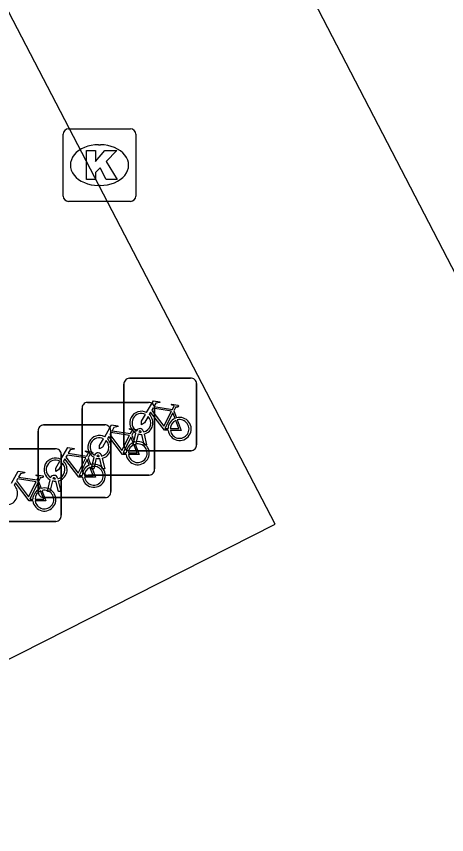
# Model space of a CAD drawing. Extents: x 158838 to 160074, y 386376 to 387776.
# Drawn here: x 159682.1 to 159688.02, y 387555.13 to 387566.4 of the extents above; entities that cross this region are included whole.
import ezdxf

# ---------------------------------------------------------------- set-up
doc = ezdxf.new("R2010")
doc.units = 0
for name, color, linetype in [('IMGEO_Fietsenrek', 7, 'Continuous'), ('IMGEO_Kolk', 7, 'Continuous'), ('IMGEO_Voetpad_open', 7, 'Continuous')]:
    doc.layers.add(name, color=color, linetype=linetype)

msp = doc.modelspace()

# ---------------------------------------------------------------- linework, layer by layer
at = {"layer": 'IMGEO_Fietsenrek'}
for p, q in [((159683.579, 387560.492), (159683.579, 387561.333)), ((159683.579, 387561.333), (159683.579, 387560.492)), ((159683.654, 387561.417), (159684.495, 387561.417)), ((159684.495, 387561.417), (159683.654, 387561.417)), ((159684.579, 387561.342), (159684.579, 387560.501)), ((159684.579, 387560.501), (159684.579, 387561.342)), ((159683.002, 387560.158), (159683.002, 387560.999)), ((159683.002, 387560.999), (159683.002, 387560.158)), ((159683.077, 387561.083), (159683.918, 387561.083)), ((159683.918, 387561.083), (159683.077, 387561.083)), ((159684.002, 387561.008), (159684.002, 387560.167)), ((159684.002, 387560.167), (159684.002, 387561.008)), ((159684.266, 387560.966), (159684.302, 387560.871)), ((159682.473, 387560.773), (159683.314, 387560.773)), ((159683.314, 387560.773), (159682.473, 387560.773)), ((159682.398, 387559.848), (159682.398, 387560.689)), ((159682.398, 387560.689), (159682.398, 387559.848)), ((159683.398, 387560.698), (159683.398, 387559.857)), ((159683.398, 387559.857), (159683.398, 387560.698)), ((159683.706, 387560.501), (159683.745, 387560.661)), ((159683.775, 387560.649), (159683.74, 387560.501)), ((159683.817, 387560.673), (159683.816, 387560.677)), ((159683.848, 387560.684), (159683.849, 387560.677)), ((159683.856, 387560.647), (159683.891, 387560.501)), ((159683.689, 387560.632), (159683.725, 387560.537)), ((159683.858, 387560.501), (159683.824, 387560.643)), ((159681.792, 387560.445), (159682.633, 387560.445)), ((159682.633, 387560.445), (159681.792, 387560.445)), ((159683.74, 387560.501), (159683.706, 387560.501)), ((159683.891, 387560.501), (159683.858, 387560.501)), ((159682.717, 387560.37), (159682.717, 387559.529)), ((159682.717, 387559.529), (159682.717, 387560.37)), ((159683.085, 387560.322), (159683.121, 387560.227)), ((159683.129, 387560.167), (159683.168, 387560.327)), ((159683.198, 387560.315), (159683.163, 387560.167)), ((159683.24, 387560.339), (159683.239, 387560.343)), ((159683.281, 387560.167), (159683.247, 387560.309)), ((159683.271, 387560.35), (159683.272, 387560.343)), ((159683.279, 387560.313), (159683.314, 387560.167)), ((159684.504, 387560.417), (159683.663, 387560.417)), ((159683.663, 387560.417), (159684.504, 387560.417)), ((159683.927, 387560.083), (159683.086, 387560.083)), ((159683.086, 387560.083), (159683.927, 387560.083)), ((159683.163, 387560.167), (159683.129, 387560.167)), ((159683.314, 387560.167), (159683.281, 387560.167)), ((159682.404, 387559.994), (159682.44, 387559.899)), ((159682.525, 387559.857), (159682.564, 387560.017)), ((159682.594, 387560.005), (159682.559, 387559.857)), ((159682.636, 387560.029), (159682.635, 387560.033)), ((159682.677, 387559.857), (159682.643, 387559.999)), ((159682.667, 387560.04), (159682.668, 387560.033)), ((159682.675, 387560.003), (159682.71, 387559.857)), ((159682.559, 387559.857), (159682.525, 387559.857)), ((159682.71, 387559.857), (159682.677, 387559.857)), ((159683.323, 387559.773), (159682.482, 387559.773)), ((159682.482, 387559.773), (159683.323, 387559.773)), ((159682.642, 387559.445), (159681.801, 387559.445)), ((159681.801, 387559.445), (159682.642, 387559.445))]:
    msp.add_line(p, q, dxfattribs=at)
for points in [[(159683.892, 387560.943), (159683.987, 387561.107), (159684.073, 387561.093), (159684.075, 387561.084), (159684.019, 387561.073), (159683.992, 387561.028), (159684.248, 387560.987)], [(159684.235, 387560.962), (159683.978, 387561.003), (159683.961, 387560.974), (159684.128, 387560.754), (159684.235, 387560.962)], [(159684.248, 387560.987), (159684.273, 387561.036), (159684.267, 387561.04), (159684.244, 387561.044), (159684.232, 387561.051), (159684.231, 387561.054), (159684.233, 387561.059), (159684.328, 387561.044), (159684.33, 387561.034), (159684.32, 387561.021), (159684.308, 387561.015), (159684.294, 387561.021), (159684.266, 387560.966)], [(159683.913, 387560.891), (159683.861, 387560.801), (159683.821, 387560.776), (159683.822, 387560.823), (159683.877, 387560.917)], [(159684.188, 387560.699), (159684.138, 387560.699), (159683.947, 387560.95), (159683.928, 387560.918)], [(159684.283, 387560.864), (159684.253, 387560.941), (159684.144, 387560.723), (159684.187, 387560.723)], [(159683.315, 387560.609), (159683.41, 387560.773), (159683.496, 387560.759), (159683.498, 387560.75), (159683.442, 387560.739), (159683.415, 387560.694), (159683.671, 387560.653)], [(159684.217, 387560.723), (159684.337, 387560.722), (159684.293, 387560.836)], [(159684.313, 387560.843), (159684.368, 387560.698), (159684.218, 387560.698)], [(159683.658, 387560.628), (159683.401, 387560.669), (159683.384, 387560.64), (159683.551, 387560.42), (159683.658, 387560.628)], [(159683.671, 387560.653), (159683.696, 387560.702), (159683.69, 387560.706), (159683.667, 387560.71), (159683.655, 387560.717), (159683.654, 387560.72), (159683.656, 387560.725), (159683.751, 387560.71), (159683.753, 387560.7), (159683.743, 387560.687), (159683.731, 387560.681), (159683.717, 387560.687), (159683.689, 387560.632)], [(159683.336, 387560.557), (159683.284, 387560.467), (159683.244, 387560.442), (159683.245, 387560.489), (159683.3, 387560.583)], [(159683.611, 387560.365), (159683.561, 387560.365), (159683.37, 387560.616), (159683.351, 387560.584)], [(159683.706, 387560.53), (159683.676, 387560.607), (159683.567, 387560.389), (159683.61, 387560.389)], [(159682.711, 387560.299), (159682.806, 387560.463), (159682.892, 387560.449), (159682.894, 387560.44), (159682.838, 387560.429), (159682.811, 387560.384), (159683.067, 387560.343)], [(159683.64, 387560.389), (159683.76, 387560.388), (159683.716, 387560.502)], [(159683.736, 387560.509), (159683.791, 387560.364), (159683.641, 387560.364)], [(159683.007, 387560.055), (159682.957, 387560.055), (159682.766, 387560.306), (159682.747, 387560.274)], [(159683.054, 387560.318), (159682.797, 387560.359), (159682.78, 387560.33), (159682.947, 387560.11), (159683.054, 387560.318)], [(159683.067, 387560.343), (159683.092, 387560.392), (159683.086, 387560.396), (159683.063, 387560.4), (159683.051, 387560.407), (159683.05, 387560.41), (159683.052, 387560.415), (159683.147, 387560.4), (159683.149, 387560.39), (159683.139, 387560.377), (159683.127, 387560.371), (159683.113, 387560.377), (159683.085, 387560.322)], [(159682.732, 387560.247), (159682.68, 387560.157), (159682.64, 387560.132), (159682.641, 387560.179), (159682.696, 387560.273)], [(159683.102, 387560.22), (159683.072, 387560.297), (159682.963, 387560.079), (159683.006, 387560.079)], [(159683.132, 387560.199), (159683.187, 387560.054), (159683.037, 387560.054)], [(159682.03, 387559.971), (159682.125, 387560.135), (159682.211, 387560.121), (159682.213, 387560.112), (159682.157, 387560.101), (159682.13, 387560.056), (159682.386, 387560.015)], [(159682.386, 387560.015), (159682.411, 387560.064), (159682.405, 387560.068), (159682.382, 387560.072), (159682.37, 387560.079), (159682.369, 387560.082), (159682.371, 387560.087), (159682.466, 387560.072), (159682.468, 387560.062), (159682.458, 387560.049), (159682.446, 387560.043), (159682.432, 387560.049), (159682.404, 387559.994)], [(159683.036, 387560.079), (159683.156, 387560.078), (159683.112, 387560.192)], [(159682.326, 387559.727), (159682.276, 387559.727), (159682.085, 387559.978), (159682.066, 387559.946)], [(159682.373, 387559.99), (159682.116, 387560.031), (159682.099, 387560.002), (159682.266, 387559.782), (159682.373, 387559.99)], [(159682.421, 387559.892), (159682.391, 387559.969), (159682.282, 387559.751), (159682.325, 387559.751)], [(159682.355, 387559.751), (159682.475, 387559.75), (159682.431, 387559.864)], [(159682.451, 387559.871), (159682.506, 387559.726), (159682.356, 387559.726)]]:
    msp.add_lwpolyline(points, dxfattribs=at)
for centre, radius, start, end in [((159683.657, 387561.339), 0.0779, 92.4484, 184.2845), ((159683.657, 387561.339), 0.0779, 92.4484, 184.2845), ((159684.501, 387561.339), 0.0779, 2.4484, 94.2845), ((159684.501, 387561.339), 0.0779, 2.4484, 94.2845), ((159683.08, 387561.005), 0.0779, 92.4484, 184.2845), ((159683.08, 387561.005), 0.0779, 92.4484, 184.2845), ((159683.924, 387561.005), 0.0779, 2.4484, 94.2845), ((159683.924, 387561.005), 0.0779, 2.4484, 94.2845), ((159683.819, 387560.802), 0.159, 62.6766, 242.1369), ((159683.819, 387560.802), 0.129, 63.3192, 238.903), ((159683.819, 387560.802), 0.129, 283.6043, 43.4302), ((159683.819, 387560.802), 0.159, 283.5766, 46.6042), ((159684.346, 387560.718), 0.159, 187.0065, 105.7708), ((159682.476, 387560.695), 0.0779, 92.4484, 184.2845), ((159682.476, 387560.695), 0.0779, 92.4484, 184.2845), ((159683.32, 387560.695), 0.0779, 2.4484, 94.2845), ((159683.32, 387560.695), 0.0779, 2.4484, 94.2845), ((159684.346, 387560.718), 0.159, 113.3408, 178.3217), ((159684.346, 387560.718), 0.129, 113.923, 177.9556), ((159684.346, 387560.718), 0.129, 188.6715, 104.5883), ((159683.799, 387560.673), 0.0499, 12.8025, 158.6934), ((159683.819, 387560.802), 0.159, 253.9967, 271.7867), ((159683.799, 387560.673), 0.0174, 12.8025, 163.4502), ((159683.819, 387560.802), 0.129, 253.415, 269.0204), ((159683.242, 387560.468), 0.159, 62.6766, 242.1369), ((159683.242, 387560.468), 0.129, 63.3192, 238.903), ((159683.242, 387560.468), 0.129, 283.6043, 43.4302), ((159683.242, 387560.468), 0.159, 283.5766, 46.6042), ((159683.769, 387560.384), 0.159, 187.0065, 105.7708), ((159682.639, 387560.367), 0.0779, 2.4484, 94.2845), ((159682.639, 387560.367), 0.0779, 2.4484, 94.2845), ((159683.657, 387560.495), 0.0779, 182.4484, 274.2845), ((159683.657, 387560.495), 0.0779, 182.4484, 274.2845), ((159683.769, 387560.384), 0.159, 113.3408, 178.3217), ((159683.769, 387560.384), 0.129, 113.923, 177.9556), ((159683.769, 387560.384), 0.129, 188.6715, 104.5883), ((159684.501, 387560.495), 0.0779, 272.4484, 4.2845), ((159684.501, 387560.495), 0.0779, 272.4484, 4.2845), ((159682.638, 387560.158), 0.159, 62.6766, 242.1369), ((159683.222, 387560.339), 0.0499, 12.8025, 158.6934), ((159683.242, 387560.468), 0.159, 253.9967, 271.7867), ((159683.222, 387560.339), 0.0174, 12.8025, 163.4502), ((159683.242, 387560.468), 0.129, 253.415, 269.0204), ((159682.638, 387560.158), 0.129, 63.3192, 238.903), ((159682.638, 387560.158), 0.129, 283.6043, 43.4302), ((159682.638, 387560.158), 0.159, 283.5766, 46.6042), ((159683.165, 387560.074), 0.159, 113.3408, 178.3217), ((159683.165, 387560.074), 0.159, 187.0065, 105.7708), ((159683.165, 387560.074), 0.129, 188.6715, 104.5883), ((159683.08, 387560.161), 0.0779, 182.4484, 274.2845), ((159683.08, 387560.161), 0.0779, 182.4484, 274.2845), ((159683.165, 387560.074), 0.129, 113.923, 177.9556), ((159683.924, 387560.161), 0.0779, 272.4484, 4.2845), ((159683.924, 387560.161), 0.0779, 272.4484, 4.2845), ((159682.618, 387560.029), 0.0499, 12.8025, 158.6934), ((159682.638, 387560.158), 0.159, 253.9967, 271.7867), ((159682.618, 387560.029), 0.0174, 12.8025, 163.4502), ((159682.638, 387560.158), 0.129, 253.415, 269.0204), ((159681.957, 387559.83), 0.159, 283.5766, 46.6042), ((159682.484, 387559.746), 0.159, 113.3408, 178.3217), ((159682.484, 387559.746), 0.159, 187.0065, 105.7708), ((159682.484, 387559.746), 0.129, 113.923, 177.9556), ((159682.484, 387559.746), 0.129, 188.6715, 104.5883), ((159683.32, 387559.851), 0.0779, 272.4484, 4.2845), ((159683.32, 387559.851), 0.0779, 272.4484, 4.2845), ((159682.476, 387559.851), 0.0779, 182.4484, 274.2845), ((159682.476, 387559.851), 0.0779, 182.4484, 274.2845), ((159682.639, 387559.523), 0.0779, 272.4484, 4.2845), ((159682.639, 387559.523), 0.0779, 272.4484, 4.2845)]:
    msp.add_arc(centre, radius, start, end, dxfattribs=at)
at = {"layer": 'IMGEO_Kolk'}
for p, q in [((159682.817, 387564.851), (159683.669, 387564.851)), ((159682.742, 387563.925), (159682.742, 387564.777)), ((159683.743, 387564.777), (159683.743, 387563.925)), ((159683.23, 387564.631), (159683.255, 387564.631)), ((159683.253, 387564.071), (159683.228, 387564.071)), ((159683.669, 387563.851), (159682.817, 387563.851))]:
    msp.add_line(p, q, dxfattribs=at)
for points in [[(159682.817, 387564.851), (159683.669, 387564.851)], [(159682.742, 387563.925), (159682.742, 387564.777)], [(159683.743, 387564.777), (159683.743, 387563.925)], [(159683.063, 387564.551), (159683.186, 387564.551), (159683.186, 387564.4), (159683.316, 387564.551), (159683.48, 387564.551), (159683.334, 387564.4), (159683.487, 387564.151), (159683.335, 387564.151), (159683.25, 387564.315), (159683.186, 387564.248), (159683.186, 387564.151), (159683.063, 387564.151), (159683.063, 387564.551)], [(159683.669, 387563.851), (159682.817, 387563.851)]]:
    msp.add_lwpolyline(points, dxfattribs=at)
for centre, start, end in [((159682.819, 387564.775), 91.552, 178.448), ((159682.819, 387564.775), 91.552, 178.448), ((159683.667, 387564.775), 1.552, 88.448), ((159683.667, 387564.775), 1.552, 88.448), ((159682.819, 387563.927), 181.552, 268.448), ((159682.819, 387563.927), 181.552, 268.448), ((159683.667, 387563.927), 271.552, 358.448), ((159683.667, 387563.927), 271.552, 358.448)]:
    msp.add_arc(centre, 0.0765, start, end, dxfattribs=at)
for centre, major_axis, ratio, start_param, end_param in [((159683.229, 387564.351), (-0.387, 0.002), 0.722429, 4.712389, 7.853982), ((159683.254, 387564.351), (-0.39, 0.002), 0.717154, 1.570796, 4.712389)]:
    msp.add_ellipse(centre, major_axis=major_axis, ratio=ratio, start_param=start_param, end_param=end_param, dxfattribs=at)
at = {"layer": 'IMGEO_Voetpad_open'}
for points in [[(159689.233, 387548.331), (159684.527, 387545.893), (159679.278, 387556.173), (159685.661, 387559.406), (159678.801, 387572.592)], [(159695.252, 387549.149), (159685.687, 387567.592)]]:
    msp.add_lwpolyline(points, dxfattribs=at)

doc.saveas('drawing.dxf')
